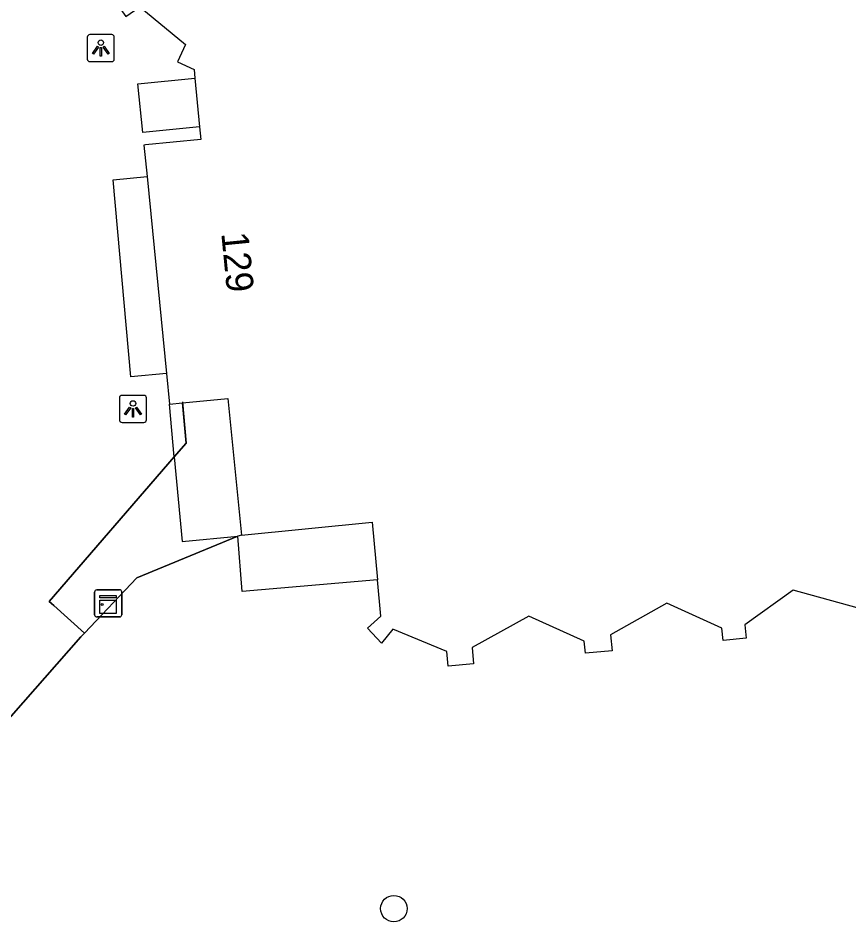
# Model space of a CAD drawing. Extents: x 159377 to 159983, y 382996 to 383595.
# Drawn here: x 159688.99 to 159719.64, y 383519.52 to 383552.85 of the extents above; entities that cross this region are included whole.
import ezdxf

# ---------------------------------------------------------------- set-up
doc = ezdxf.new("R2010")
doc.units = 0
for name, color, linetype in [('IMGEO_Boom', 7, 'Continuous'), ('IMGEO_Kast', 7, 'Continuous'), ('IMGEO_Lichtpunt', 7, 'Continuous'), ('IMGEO_Muur', 7, 'Continuous'), ('IMGEO_Pand', 7, 'Continuous'), ('IMGEO_Pand_nummerreeks', 7, 'Continuous'), ('IMGEO_Voetpad_open', 7, 'Continuous')]:
    doc.layers.add(name, color=color, linetype=linetype)

msp = doc.modelspace()

# ---------------------------------------------------------------- linework, layer by layer
at = {"layer": 'IMGEO_Boom'}
msp.add_circle((159702.855, 383520.008), 0.489, dxfattribs=at)
at = {"layer": 'IMGEO_Kast'}
for p, q in [((159691.889, 383531.766), (159692.73, 383531.766)), ((159692.73, 383531.766), (159691.889, 383531.766)), ((159691.814, 383530.841), (159691.814, 383531.682)), ((159691.814, 383531.682), (159691.814, 383530.841)), ((159692.814, 383531.691), (159692.814, 383530.85)), ((159692.814, 383530.85), (159692.814, 383531.691)), ((159692.739, 383530.766), (159691.898, 383530.766)), ((159691.898, 383530.766), (159692.739, 383530.766))]:
    msp.add_line(p, q, dxfattribs=at)
for points in [[(159692.009, 383531.556), (159692.609, 383531.556), (159692.609, 383531.471), (159692.009, 383531.471), (159692.009, 383531.556)], [(159692.009, 383531.381), (159692.609, 383531.381), (159692.609, 383530.892), (159692.009, 383530.892), (159692.009, 383531.381)]]:
    msp.add_lwpolyline(points, dxfattribs=at)
msp.add_circle((159692.093, 383531.23), 0.0377, dxfattribs=at)
for centre, start, end in [((159691.892, 383531.688), 92.4484, 184.2845), ((159691.892, 383531.688), 92.4484, 184.2845), ((159692.736, 383531.688), 2.4484, 94.2845), ((159692.736, 383531.688), 2.4484, 94.2845), ((159691.892, 383530.844), 182.4484, 274.2845), ((159691.892, 383530.844), 182.4484, 274.2845), ((159692.736, 383530.844), 272.4484, 4.2845), ((159692.736, 383530.844), 272.4484, 4.2845)]:
    msp.add_arc(centre, 0.0779, start, end, dxfattribs=at)
at = {"layer": 'IMGEO_Lichtpunt'}
for p, q in [((159691.543, 383552.15), (159691.543, 383551.343)), ((159691.543, 383552.15), (159691.543, 383551.343)), ((159692.445, 383552.245), (159691.637, 383552.245)), ((159692.445, 383552.245), (159691.637, 383552.245)), ((159692.539, 383551.343), (159692.539, 383552.15)), ((159692.539, 383551.343), (159692.539, 383552.15)), ((159691.637, 383551.249), (159692.445, 383551.249)), ((159691.637, 383551.249), (159692.445, 383551.249)), ((159692.73, 383538.844), (159692.73, 383538.037)), ((159692.73, 383538.844), (159692.73, 383538.037)), ((159693.632, 383538.939), (159692.824, 383538.939)), ((159693.632, 383538.939), (159692.824, 383538.939)), ((159693.726, 383538.037), (159693.726, 383538.844)), ((159693.726, 383538.037), (159693.726, 383538.844)), ((159692.824, 383537.943), (159693.632, 383537.943)), ((159692.824, 383537.943), (159693.632, 383537.943))]:
    msp.add_line(p, q, dxfattribs=at)
for points in [[(159691.917, 383551.814), (159691.956, 383551.786), (159691.768, 383551.524), (159691.73, 383551.551), (159691.917, 383551.814)], [(159692.019, 383551.766), (159692.066, 383551.766), (159692.066, 383551.444), (159692.019, 383551.444), (159692.019, 383551.766)], [(159692.129, 383551.786), (159692.167, 383551.813), (159692.354, 383551.551), (159692.315, 383551.523), (159692.129, 383551.786)], [(159693.104, 383538.508), (159693.143, 383538.48), (159692.955, 383538.218), (159692.917, 383538.245), (159693.104, 383538.508)], [(159693.206, 383538.46), (159693.253, 383538.46), (159693.253, 383538.138), (159693.206, 383538.138), (159693.206, 383538.46)], [(159693.316, 383538.48), (159693.354, 383538.507), (159693.541, 383538.245), (159693.502, 383538.217), (159693.316, 383538.48)]]:
    msp.add_lwpolyline(points, dxfattribs=at)
for centre in [(159692.042, 383551.948), (159693.229, 383538.642)]:
    msp.add_circle(centre, 0.0994, dxfattribs=at)
for centre, start, end in [((159691.637, 383552.15), 90, 180), ((159691.637, 383552.15), 90, 180), ((159692.445, 383552.15), 0, 90), ((159692.445, 383552.15), 0, 90), ((159691.637, 383551.343), 180, 270), ((159691.637, 383551.343), 180, 270), ((159692.445, 383551.343), 270, 0), ((159692.445, 383551.343), 270, 360), ((159692.824, 383538.844), 90, 180), ((159692.824, 383538.844), 90, 180), ((159693.632, 383538.844), 0, 90), ((159693.632, 383538.844), 0, 90), ((159692.824, 383538.037), 180, 270), ((159692.824, 383538.037), 180, 270), ((159693.632, 383538.037), 270, 0), ((159693.632, 383538.037), 270, 360)]:
    msp.add_arc(centre, 0.0946, start, end, dxfattribs=at)
at = {"layer": 'IMGEO_Muur'}
for points in [[(159695.054, 383538.698), (159695.189, 383537.176), (159694.752, 383536.671)], [(159694.752, 383536.671), (159690.134, 383531.338), (159690.309, 383531.193)], [(159691.441, 383530.17), (159693.367, 383532.213), (159697.093, 383533.741)], [(159685.704, 383523.677), (159691.309, 383530.03), (159691.441, 383530.17)]]:
    msp.add_lwpolyline(points, dxfattribs=at)
at = {"layer": 'IMGEO_Pand'}
for points in [[(159694.354, 383559.096), (159694.18, 383558.972), (159694.457, 383558.582), (159693.045, 383556.873), (159692.576, 383557.088), (159692.199, 383556.263), (159692.887, 383555.948), (159693.068, 383554.041), (159692.469, 383553.615), (159692.969, 383552.913), (159693.478, 383553.275), (159695.164, 383551.882), (159694.869, 383551.237), (159695.484, 383550.955), (159695.514, 383550.639)], [(159695.514, 383550.639), (159695.685, 383548.844)], [(159695.685, 383548.844), (159695.73, 383548.372), (159693.692, 383548.178), (159693.633, 383548.172), (159693.747, 383547.011)], [(159693.747, 383547.011), (159694.459, 383539.747)], [(159694.459, 383539.747), (159694.57, 383538.616)], [(159695.057, 383538.664), (159696.733, 383538.828), (159697.227, 383533.789)], [(159694.57, 383538.616), (159695.057, 383538.664)], [(159697.227, 383533.789), (159702.054, 383534.262), (159702.247, 383532.133)], [(159719.945, 383531.108), (159717.579, 383531.752), (159715.801, 383530.479), (159715.85, 383529.979), (159715, 383529.896), (159714.955, 383530.355), (159712.925, 383531.276), (159710.849, 383530.113), (159710.907, 383529.521), (159709.922, 383529.425), (159709.879, 383529.87), (159707.83, 383530.799), (159705.737, 383529.645), (159705.796, 383529.042), (159704.858, 383528.95), (159704.804, 383529.498), (159702.817, 383530.319), (159702.398, 383529.806), (159701.886, 383530.356), (159702.369, 383530.794), (159702.247, 383532.133)]]:
    msp.add_lwpolyline(points, dxfattribs=at)
at = {"layer": 'IMGEO_Voetpad_open'}
for points in [[(159695.685, 383548.844), (159693.587, 383548.639), (159693.411, 383550.432), (159695.514, 383550.639)], [(159694.459, 383539.747), (159693.147, 383539.628), (159692.498, 383546.891), (159693.747, 383547.011)], [(159694.752, 383536.671), (159694.57, 383538.616)], [(159694.752, 383536.671), (159695.189, 383537.176), (159695.057, 383538.664)], [(159691.441, 383530.17), (159690.309, 383531.193), (159690.134, 383531.338), (159694.752, 383536.671)], [(159694.752, 383536.671), (159695.045, 383533.552), (159697.093, 383533.741)], [(159697.227, 383533.789), (159697.093, 383533.741)], [(159697.093, 383533.741), (159693.367, 383532.213), (159691.441, 383530.17)], [(159702.247, 383532.133), (159697.256, 383531.7), (159697.093, 383533.741)], [(159691.441, 383530.17), (159691.309, 383530.03), (159685.704, 383523.677)]]:
    msp.add_lwpolyline(points, dxfattribs=at)

# ---------------------------------------------------------------- texts
at = {"layer": 'IMGEO_Pand_nummerreeks'}
msp.add_text('129', height=1, rotation=275.6002, dxfattribs=at).set_placement((159696.484, 383544.921))

doc.saveas('drawing.dxf')
